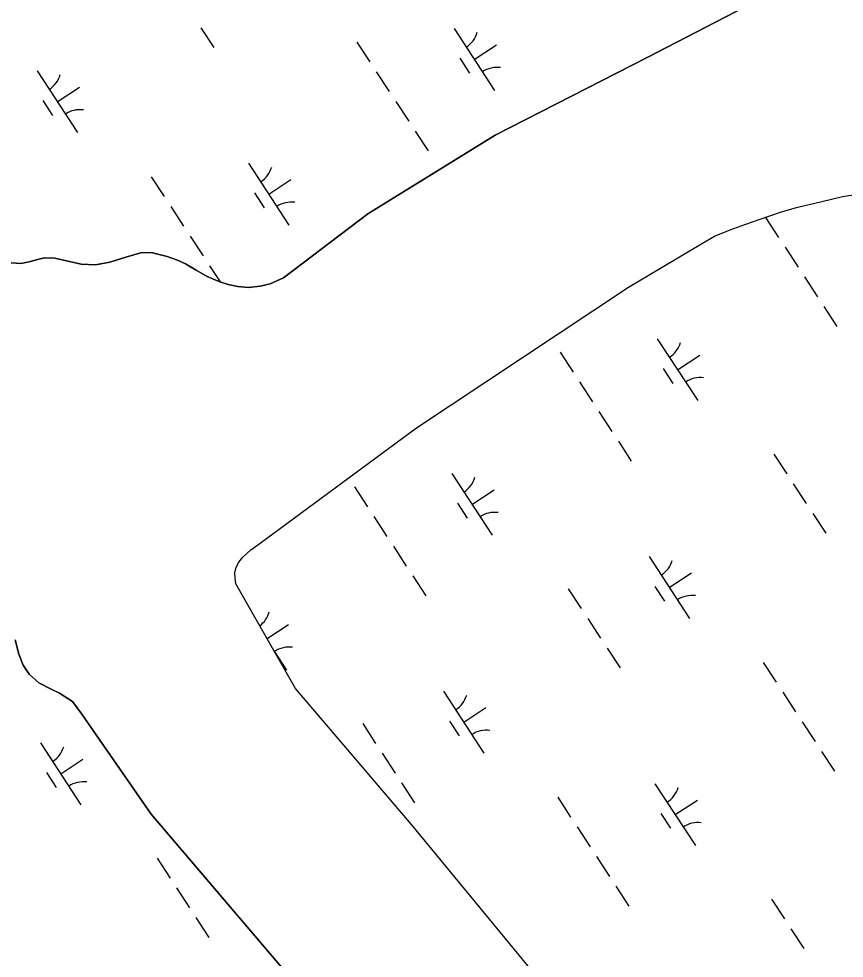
# Model space of a CAD drawing. Extents: x 3945642 to 3966284, y 206476 to 228921.
# Drawn here: x 3956224 to 3956783, y 219491 to 220127 of the extents above; entities that cross this region are included whole.
import ezdxf

# ---------------------------------------------------------------- set-up
doc = ezdxf.new("R2010")
doc.units = 0
doc.layers.add('V-TOPO-SHOR', color=7, linetype='Continuous')
doc.layers.add('V-WETL-SWMP', color=7, linetype='Continuous')

msp = doc.modelspace()

# ---------------------------------------------------------------- linework, layer by layer
at = {"layer": 'V-TOPO-SHOR'}
for points in [[(3956216.05, 219961.66), (3956225.54, 219961.06), (3956231.2, 219962.19), (3956236.97, 219963.64), (3956241.78, 219964.78), (3956248.71, 219964.52), (3956256.49, 219962.86), (3956266.5, 219960.44), (3956276.21, 219960.05), (3956285.93, 219961.91), (3956296.72, 219965.14), (3956307.52, 219968.36), (3956314.67, 219968.1), (3956324.68, 219965.58), (3956331.7, 219963.29), (3956337.02, 219960.8), (3956344.35, 219956.37), (3956351.68, 219952.16), (3956360.4, 219948.57), (3956366.04, 219946.83), (3956372.43, 219945.29), (3956379.68, 219944.81), (3956387.69, 219945.71), (3956394.31, 219947.27), (3956403.52, 219951.25), (3956460.58, 219994.48), (3956546.73, 220047.85), (3956649.62, 220100.24), (3956722.32, 220138.02)], [(3956599.85, 219447.83), (3956562.95, 219493), (3956489.96, 219581.32), (3956411.57, 219673.41), (3956371.11, 219744.21), (3956370.61, 219748.27), (3956370.52, 219751.57), (3956371.4, 219755.41), (3956373.24, 219758.81), (3956375.93, 219762.2), (3956378.62, 219764.74), (3956381.3, 219767.28), (3956387.63, 219771.83), (3956493.37, 219849.81), (3956637, 219945.01), (3956685.85, 219974.11), (3956695.06, 219979.37), (3956705.76, 219983.67), (3956715.6, 219987.44), (3956731.22, 219992.77), (3956741.16, 219996.11), (3956751.53, 219999.03), (3956767.77, 220002.97), (3956781.67, 220006.39), (3956846.39, 220016.49)], [(3956221.79, 219706.38), (3956224.38, 219696.55), (3956227.21, 219689.06), (3956231.33, 219683.05), (3956237.9, 219677.14), (3956246.19, 219672.92), (3956251.83, 219670.32), (3956260.53, 219664.61), (3956266.98, 219656.02), (3956313.86, 219588.27), (3956404.85, 219481.69)]]:
    msp.add_lwpolyline(points, dxfattribs=at)
at = {"layer": 'V-WETL-SWMP'}
for p, q in [((3956347.4, 220120.48), (3956356.17, 220107.1)), ((3956518.86, 220119.93), (3956546.26, 220078.11)), ((3956453.07, 220110.81), (3956461.84, 220097.42)), ((3956532.56, 220099.02), (3956547.62, 220108.88)), ((3956522.82, 220099.81), (3956529.4, 220089.77)), ((3956236.65, 220091.32), (3956264.05, 220049.5)), ((3956466.22, 220090.73), (3956474.99, 220077.35)), ((3956250.35, 220070.41), (3956265.41, 220080.27)), ((3956240.61, 220071.2), (3956247.18, 220061.16)), ((3956479.37, 220070.65), (3956488.14, 220057.27)), ((3956492.52, 220050.58), (3956501.29, 220037.19)), ((3956379.72, 220028.78), (3956407.12, 219986.95)), ((3956313.93, 220019.65), (3956322.7, 220006.27)), ((3956393.42, 220007.87), (3956408.48, 220017.73)), ((3956383.68, 220008.66), (3956390.26, 219998.62)), ((3956327.08, 219999.58), (3956335.85, 219986.19)), ((3956729.73, 219992.04), (3956738.5, 219978.65)), ((3956340.23, 219979.5), (3956349, 219966.12)), ((3956742.88, 219971.96), (3956751.65, 219958.58)), ((3956353.39, 219959.43), (3956360.52, 219948.54)), ((3956756.03, 219951.89), (3956764.8, 219938.5)), ((3956769.18, 219931.81), (3956777.95, 219918.43)), ((3956656.38, 219910.01), (3956683.78, 219868.19)), ((3956590.59, 219900.89), (3956599.36, 219887.5)), ((3956670.08, 219889.1), (3956685.14, 219898.96)), ((3956660.34, 219889.89), (3956666.92, 219879.85)), ((3956603.74, 219880.81), (3956612.51, 219867.43)), ((3956616.89, 219860.73), (3956625.66, 219847.35)), ((3956630.04, 219840.66), (3956638.81, 219827.28)), ((3956735.28, 219831.95), (3956744.04, 219818.56)), ((3956517.24, 219818.86), (3956544.64, 219777.03)), ((3956451.45, 219809.73), (3956460.22, 219796.35)), ((3956530.94, 219797.95), (3956546, 219807.81)), ((3956748.43, 219811.87), (3956757.2, 219798.49)), ((3956521.2, 219798.74), (3956527.78, 219788.7)), ((3956464.6, 219789.66), (3956473.37, 219776.28)), ((3956761.58, 219791.8), (3956770.35, 219778.41)), ((3956477.75, 219769.58), (3956486.52, 219756.2)), ((3956650.83, 219762.63), (3956678.23, 219720.81)), ((3956490.91, 219749.51), (3956499.67, 219736.12)), ((3956664.53, 219741.72), (3956679.59, 219751.58)), ((3956596.14, 219740.8), (3956604.91, 219727.41)), ((3956654.79, 219742.51), (3956661.36, 219732.47)), ((3956609.29, 219720.72), (3956618.06, 219707.34)), ((3956392.3, 219707.12), (3956406.86, 219716.66)), ((3956224.38, 219696.55), (3956221.79, 219706.38)), ((3956397.17, 219698.6), (3956405.5, 219685.88)), ((3956622.44, 219700.64), (3956631.21, 219687.26)), ((3956227.21, 219689.06), (3956224.38, 219696.55)), ((3956231.33, 219683.05), (3956227.21, 219689.06)), ((3956728.11, 219690.97), (3956736.88, 219677.58)), ((3956237.9, 219677.14), (3956231.33, 219683.05)), ((3956246.19, 219672.92), (3956237.9, 219677.14)), ((3956251.83, 219670.32), (3956246.19, 219672.92)), ((3956260.53, 219664.61), (3956251.83, 219670.32)), ((3956511.69, 219671.48), (3956539.09, 219629.66)), ((3956741.26, 219670.89), (3956750.03, 219657.51)), ((3956266.98, 219656.02), (3956260.53, 219664.61)), ((3956525.39, 219650.57), (3956540.45, 219660.43)), ((3956313.86, 219588.27), (3956266.98, 219656.02)), ((3956457, 219649.64), (3956465.77, 219636.26)), ((3956515.65, 219651.36), (3956522.22, 219641.32)), ((3956754.41, 219650.82), (3956763.18, 219637.43)), ((3956238.97, 219636.56), (3956266.37, 219594.73)), ((3956470.15, 219629.57), (3956478.92, 219616.18)), ((3956767.56, 219630.74), (3956776.33, 219617.36)), ((3956252.67, 219615.64), (3956267.72, 219625.51)), ((3956242.92, 219616.44), (3956249.5, 219606.4)), ((3956483.3, 219609.49), (3956492.07, 219596.11)), ((3956654.76, 219608.94), (3956682.16, 219567.12)), ((3956588.97, 219599.82), (3956597.74, 219586.43)), ((3956668.46, 219588.03), (3956683.52, 219597.89)), ((3956404.85, 219481.69), (3956313.86, 219588.27)), ((3956658.72, 219588.82), (3956665.3, 219578.78)), ((3956602.12, 219579.74), (3956610.89, 219566.36)), ((3956615.27, 219559.66), (3956624.04, 219546.28)), ((3956317.86, 219558.49), (3956326.63, 219545.11)), ((3956628.43, 219539.59), (3956637.19, 219526.21)), ((3956331.01, 219538.42), (3956339.78, 219525.03)), ((3956733.66, 219530.88), (3956742.43, 219517.49)), ((3956344.16, 219518.34), (3956352.93, 219504.96)), ((3956746.81, 219510.8), (3956755.58, 219497.42))]:
    msp.add_line(p, q, dxfattribs=at)
for points in [[(3956248.71, 219964.52), (3956241.78, 219964.78), (3956236.97, 219963.64), (3956231.2, 219962.19), (3956225.54, 219961.05), (3956216.05, 219961.66), (3956208.49, 219963.42), (3956201.78, 219965.6), (3956195.51, 219967.99), (3956189.35, 219971.66), (3956184.68, 219976.17), (3956180.55, 219980.36), (3956177.06, 219984.34), (3956171.67, 219991.84), (3956137.75, 220036.25), (3956061.57, 220140.05)], [(3956722.32, 220138.02), (3956649.62, 220100.24), (3956546.73, 220047.85), (3956460.58, 219994.48), (3956403.52, 219951.26), (3956394.32, 219947.27), (3956387.69, 219945.71), (3956379.68, 219944.81), (3956372.43, 219945.29), (3956366.04, 219946.83), (3956360.4, 219948.57), (3956351.68, 219952.16), (3956344.35, 219956.37), (3956337.02, 219960.8), (3956331.7, 219963.29), (3956324.68, 219965.58), (3956314.67, 219968.1), (3956307.52, 219968.37), (3956296.73, 219965.14), (3956285.93, 219961.91), (3956276.21, 219960.05), (3956266.5, 219960.44), (3956256.49, 219962.86), (3956248.71, 219964.52)], [(3956599.85, 219447.83), (3956562.95, 219493), (3956489.96, 219581.32), (3956411.57, 219673.41), (3956371.11, 219744.21), (3956370.6, 219748.27), (3956370.52, 219751.57), (3956371.4, 219755.41), (3956373.24, 219758.81), (3956375.93, 219762.2), (3956378.62, 219764.74), (3956381.3, 219767.29), (3956387.63, 219771.83), (3956493.37, 219849.81), (3956637, 219945.01), (3956685.85, 219974.11), (3956695.06, 219979.37), (3956705.76, 219983.67), (3956715.6, 219987.44), (3956731.21, 219992.77), (3956741.16, 219996.11), (3956751.53, 219999.03), (3956767.77, 220002.97), (3956781.67, 220006.39), (3956846.39, 220016.49)]]:
    msp.add_lwpolyline(points, dxfattribs=at)
for centre, start, end in [((3956517.62, 220122.25), 302.45745, 344.00111), ((3956547.9, 220076.04), 82.45745, 124.00111), ((3956235.41, 220093.64), 302.45745, 344.00111), ((3956265.68, 220047.43), 82.45745, 124.00111), ((3956378.49, 220031.1), 302.45745, 344.00111), ((3956408.76, 219984.89), 82.45745, 124.00111), ((3956655.14, 219912.33), 302.45745, 344.00111), ((3956685.42, 219866.12), 82.45745, 124.00111), ((3956516.01, 219821.18), 302.45745, 344.00111), ((3956546.28, 219774.97), 82.45745, 124.00111), ((3956649.59, 219764.96), 302.45745, 344.00111), ((3956679.86, 219718.75), 82.45745, 124.00111), ((3956376.87, 219730.03), 306.3808, 344.00111), ((3956407.14, 219683.82), 82.45745, 124.00111), ((3956510.45, 219673.8), 302.45745, 344.00111), ((3956540.73, 219627.59), 82.45745, 124.00111), ((3956237.73, 219638.88), 302.45745, 344.00111), ((3956268, 219592.67), 82.45745, 124.00111), ((3956653.53, 219611.26), 302.45745, 344.00111), ((3956683.8, 219565.05), 82.45745, 124.00111)]:
    msp.add_arc(centre, 17.62, start, end, dxfattribs=at)

doc.saveas('drawing.dxf')
